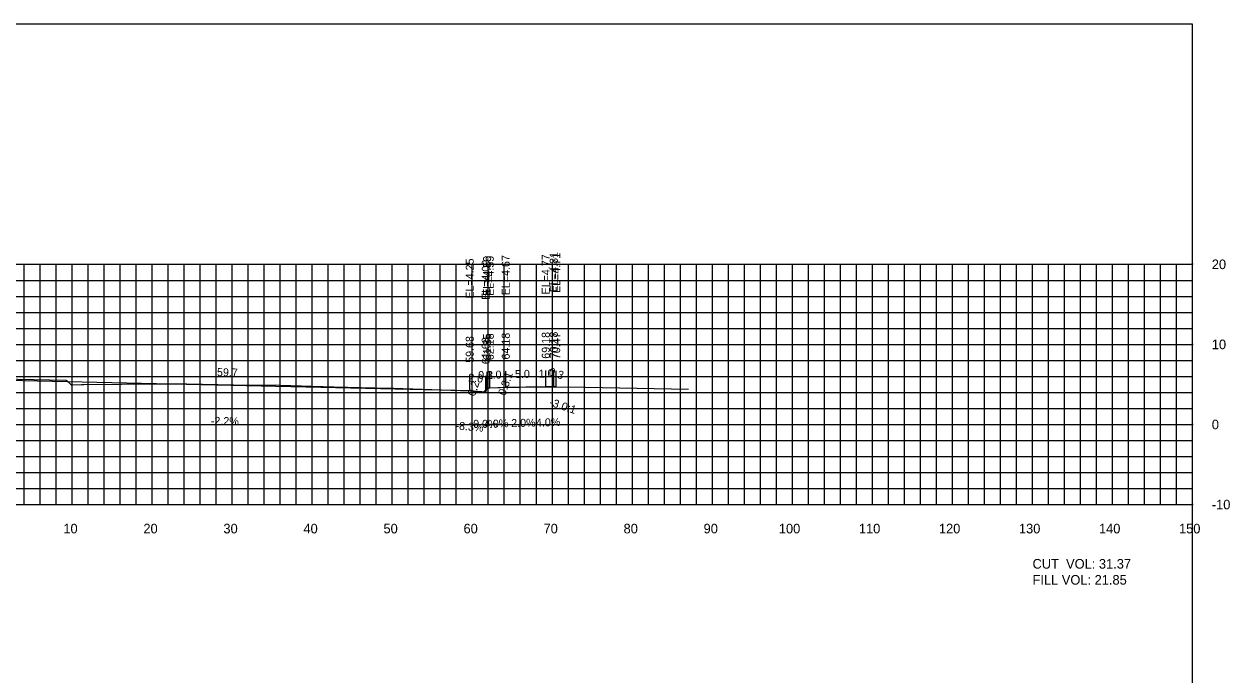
# Model space of a CAD drawing. Extents: x 1797419 to 1809236, y 248759 to 251512.
# Drawn here: x 1808755 to 1808905.7, y 250526 to 250607.3 of the extents above; entities that cross this region are included whole.
import ezdxf

# ---------------------------------------------------------------- set-up
doc = ezdxf.new("R2010")
doc.units = 0
for name, color, linetype in [('10', 7, 'Continuous'), ('3', 7, 'Continuous'), ('31', 7, 'Continuous'), ('4', 7, 'Continuous'), ('60', 7, 'Continuous'), ('ANNO-TXT', 7, 'Continuous'), ('CL-CNST', 7, 'Continuous'), ('Level 62', 7, 'Continuous'), ('M-ROADS', 7, 'Continuous')]:
    doc.layers.add(name, color=color, linetype=linetype)

msp = doc.modelspace()

# ---------------------------------------------------------------- linework, layer by layer
for p, q in [((1808810.68, 250561.51), (1808810.68, 250563.51)), ((1808812.85, 250561.84), (1808812.85, 250563.84)), ((1808813.18, 250561.84), (1808813.18, 250563.84)), ((1808815.18, 250561.92), (1808815.18, 250563.92)), ((1808820.18, 250562.02), (1808820.18, 250564.02)), ((1808821.18, 250562.06), (1808821.18, 250564.06)), ((1808821.48, 250561.96), (1808821.48, 250563.96)), ((1808812.68, 250561.34), (1808812.68, 250563.34))]:
    msp.add_line(p, q)
msp.add_lwpolyline([(1808601, 250417.26), (1808901, 250417.26), (1808901, 250607.26), (1808601, 250607.26)], close=True)
at = {"layer": '60'}
for p, q in [((1808901, 250547.26), (1808901, 250577.26)), ((1808901.06, 250577.26), (1808901, 250577.26)), ((1808901.06, 250567.26), (1808901, 250567.26)), ((1808901.06, 250557.26), (1808901, 250557.26)), ((1808601, 250547.26), (1808901, 250547.26)), ((1808761, 250547.2), (1808761, 250547.26)), ((1808771, 250547.2), (1808771, 250547.26)), ((1808781, 250547.2), (1808781, 250547.26)), ((1808791, 250547.2), (1808791, 250547.26)), ((1808801, 250547.2), (1808801, 250547.26)), ((1808811, 250547.2), (1808811, 250547.26)), ((1808821, 250547.2), (1808821, 250547.26)), ((1808831, 250547.2), (1808831, 250547.26)), ((1808841, 250547.2), (1808841, 250547.26)), ((1808851, 250547.2), (1808851, 250547.26)), ((1808861, 250547.2), (1808861, 250547.26)), ((1808871, 250547.2), (1808871, 250547.26)), ((1808881, 250547.2), (1808881, 250547.26)), ((1808891, 250547.2), (1808891, 250547.26)), ((1808901, 250547.2), (1808901, 250547.26)), ((1808901.06, 250547.26), (1808901, 250547.26))]:
    msp.add_line(p, q, dxfattribs=at)
at = {"layer": 'CL-CNST'}
msp.add_lwpolyline([(1808679.21, 250562.02), (1808679.22, 250562.03), (1808680.22, 250561.99), (1808685.22, 250561.89), (1808687.22, 250561.81), (1808687.55, 250561.81), (1808687.72, 250561.31), (1808689.72, 250561.47), (1808751, 250562.82), (1808810.68, 250561.51), (1808812.68, 250561.34), (1808812.85, 250561.84), (1808813.18, 250561.84), (1808815.18, 250561.92), (1808820.18, 250562.02), (1808821.18, 250562.06), (1808821.48, 250561.96)], dxfattribs=at)
at = {"layer": 'Level 62'}
for p, q in [((1808601, 250577.26), (1808901, 250577.26)), ((1808755, 250547.26), (1808755, 250577.26)), ((1808757, 250547.26), (1808757, 250577.26)), ((1808759, 250547.26), (1808759, 250577.26)), ((1808761, 250547.26), (1808761, 250577.26)), ((1808763, 250547.26), (1808763, 250577.26)), ((1808765, 250547.26), (1808765, 250577.26)), ((1808767, 250547.26), (1808767, 250577.26)), ((1808769, 250547.26), (1808769, 250577.26)), ((1808771, 250547.26), (1808771, 250577.26)), ((1808773, 250547.26), (1808773, 250577.26)), ((1808775, 250547.26), (1808775, 250577.26)), ((1808777, 250547.26), (1808777, 250577.26)), ((1808779, 250547.26), (1808779, 250577.26)), ((1808781, 250547.26), (1808781, 250577.26)), ((1808783, 250547.26), (1808783, 250577.26)), ((1808785, 250547.26), (1808785, 250577.26)), ((1808787, 250547.26), (1808787, 250577.26)), ((1808789, 250547.26), (1808789, 250577.26)), ((1808791, 250547.26), (1808791, 250577.26)), ((1808793, 250547.26), (1808793, 250577.26)), ((1808795, 250547.26), (1808795, 250577.26)), ((1808797, 250547.26), (1808797, 250577.26)), ((1808799, 250547.26), (1808799, 250577.26)), ((1808801, 250547.26), (1808801, 250577.26)), ((1808803, 250547.26), (1808803, 250577.26)), ((1808805, 250547.26), (1808805, 250577.26)), ((1808807, 250547.26), (1808807, 250577.26)), ((1808809, 250547.26), (1808809, 250577.26)), ((1808811, 250547.26), (1808811, 250577.26)), ((1808813, 250547.26), (1808813, 250577.26)), ((1808815, 250547.26), (1808815, 250577.26)), ((1808817, 250547.26), (1808817, 250577.26)), ((1808819, 250547.26), (1808819, 250577.26)), ((1808821, 250547.26), (1808821, 250577.26)), ((1808823, 250547.26), (1808823, 250577.26)), ((1808825, 250547.26), (1808825, 250577.26)), ((1808827, 250547.26), (1808827, 250577.26)), ((1808829, 250547.26), (1808829, 250577.26)), ((1808831, 250547.26), (1808831, 250577.26)), ((1808833, 250547.26), (1808833, 250577.26)), ((1808835, 250547.26), (1808835, 250577.26)), ((1808837, 250547.26), (1808837, 250577.26)), ((1808839, 250547.26), (1808839, 250577.26)), ((1808841, 250547.26), (1808841, 250577.26)), ((1808843, 250547.26), (1808843, 250577.26)), ((1808845, 250547.26), (1808845, 250577.26)), ((1808847, 250547.26), (1808847, 250577.26)), ((1808849, 250547.26), (1808849, 250577.26)), ((1808851, 250547.26), (1808851, 250577.26)), ((1808853, 250547.26), (1808853, 250577.26)), ((1808855, 250547.26), (1808855, 250577.26)), ((1808857, 250547.26), (1808857, 250577.26)), ((1808859, 250547.26), (1808859, 250577.26)), ((1808861, 250547.26), (1808861, 250577.26)), ((1808863, 250547.26), (1808863, 250577.26)), ((1808865, 250547.26), (1808865, 250577.26)), ((1808867, 250547.26), (1808867, 250577.26)), ((1808869, 250547.26), (1808869, 250577.26)), ((1808871, 250547.26), (1808871, 250577.26)), ((1808873, 250547.26), (1808873, 250577.26)), ((1808875, 250547.26), (1808875, 250577.26)), ((1808877, 250547.26), (1808877, 250577.26)), ((1808879, 250547.26), (1808879, 250577.26)), ((1808881, 250547.26), (1808881, 250577.26)), ((1808883, 250547.26), (1808883, 250577.26)), ((1808885, 250547.26), (1808885, 250577.26)), ((1808887, 250547.26), (1808887, 250577.26)), ((1808889, 250547.26), (1808889, 250577.26)), ((1808891, 250547.26), (1808891, 250577.26)), ((1808893, 250547.26), (1808893, 250577.26)), ((1808895, 250547.26), (1808895, 250577.26)), ((1808897, 250547.26), (1808897, 250577.26)), ((1808899, 250547.26), (1808899, 250577.26)), ((1808901, 250547.26), (1808901, 250577.26)), ((1808601, 250575.26), (1808901, 250575.26)), ((1808601, 250573.26), (1808901, 250573.26)), ((1808601, 250571.26), (1808901, 250571.26)), ((1808601, 250569.26), (1808901, 250569.26)), ((1808601, 250567.26), (1808901, 250567.26)), ((1808601, 250565.26), (1808901, 250565.26)), ((1808601, 250563.26), (1808901, 250563.26)), ((1808601, 250561.26), (1808901, 250561.26)), ((1808601, 250559.26), (1808901, 250559.26)), ((1808601, 250557.26), (1808901, 250557.26)), ((1808601, 250555.26), (1808901, 250555.26)), ((1808601, 250553.26), (1808901, 250553.26)), ((1808601, 250551.26), (1808901, 250551.26)), ((1808601, 250549.26), (1808901, 250549.26)), ((1808601, 250547.26), (1808901, 250547.26))]:
    msp.add_line(p, q, dxfattribs=at)
at = {"layer": 'M-ROADS'}
msp.add_lwpolyline([(1808752.13, 250562.97), (1808760.27, 250562.81), (1808760.38, 250562.71), (1808760.86, 250562.21), (1808762.17, 250562.24), (1808762.44, 250562.25), (1808771.86, 250562.34), (1808775.34, 250562.34), (1808781.16, 250562.23), (1808786.96, 250562.16), (1808793.75, 250561.97), (1808798.8, 250561.85), (1808801.21, 250561.78), (1808810.68, 250561.47), (1808812.31, 250561.29), (1808812.37, 250561.24), (1808812.57, 250561.47), (1808813.03, 250561.84), (1808813.07, 250561.85), (1808815.9, 250561.9), (1808816.89, 250561.92), (1808822.99, 250561.98), (1808835.87, 250561.73), (1808838.03, 250561.65)], dxfattribs=at)

# ---------------------------------------------------------------- texts
for s, rotation, p in [('0.3:1', 71.5647, (1808815.14, 250560.8)), ('-3.0:1', 341.5651, (1808820.54, 250559.64))]:
    msp.add_text(s, height=1, rotation=rotation).set_placement(p)
at = {"layer": '10'}
for s, p in [('10', (1808759.9, 250543.66)), ('20', (1808769.9, 250543.66)), ('30', (1808779.9, 250543.66)), ('40', (1808789.9, 250543.66)), ('50', (1808799.9, 250543.66)), ('60', (1808809.9, 250543.66)), ('70', (1808819.9, 250543.66)), ('80', (1808829.9, 250543.66)), ('90', (1808839.9, 250543.66)), ('100', (1808849.3, 250543.66)), ('110', (1808859.3, 250543.66)), ('120', (1808869.3, 250543.66)), ('130', (1808879.3, 250543.66)), ('140', (1808889.3, 250543.66)), ('150', (1808899.3, 250543.66))]:
    msp.add_text(s, height=1.2, dxfattribs=at).set_placement(p)
at = {"layer": '3'}
for s, p in [('EL=4.81', (1808821.68, 250573.78)), ('EL=4.71', (1808821.98, 250573.68)), ('EL=4.25', (1808811.18, 250572.97)), ('EL=4.09', (1808813.18, 250572.81)), ('EL=4.59', (1808813.35, 250573.31)), ('EL=4.59', (1808813.68, 250573.31)), ('EL=4.67', (1808815.68, 250573.39)), ('EL=4.77', (1808820.68, 250573.49)), ('59.68', (1808811.18, 250564.96)), ('61.68', (1808813.18, 250564.79)), ('61.85', (1808813.35, 250565.29)), ('62.18', (1808813.68, 250565.29)), ('64.18', (1808815.68, 250565.37)), ('69.18', (1808820.68, 250565.47)), ('70.18', (1808821.68, 250565.51)), ('70.47', (1808821.98, 250565.41))]:
    msp.add_text(s, height=1, rotation=90, dxfattribs=at).set_placement(p)
at = {"layer": '31'}
for s, p in [('20', (1808903.4, 250576.66)), ('10', (1808903.4, 250566.66)), ('0', (1808903.4, 250556.66)), ('-10', (1808903.4, 250546.66))]:
    msp.add_text(s, height=1.2, dxfattribs=at).set_placement(p)
at = {"layer": '4'}
for s, rotation, p in [('59.7', 358.7397, (1808779.09, 250563.3)), ('2.0', 355.2364, (1808810.46, 250562.63)), ('2.0', 2.2906, (1808812.81, 250562.93)), ('5.0', 1.1458, (1808816.34, 250563.05)), ('1.0', 2.2906, (1808819.31, 250563.09)), ('0.3', 341.5651, (1808820.46, 250563.46)), ('0.2', 71.5647, (1808811.32, 250560.72)), ('-2.2%', 358.7397, (1808778.32, 250557.22)), ('-8.3%', 355.2364, (1808808.87, 250556.64)), ('4.0%', 2.2906, (1808812.47, 250556.81)), ('2.0%', 1.1458, (1808815.87, 250556.93)), ('4.0%', 2.2906, (1808818.97, 250556.97))]:
    msp.add_text(s, height=1, rotation=rotation, dxfattribs=at).set_placement(p)
for s, p in [('0.3', (1808811.73, 250562.94)), ('0.0%', (1808811.1, 250556.84))]:
    msp.add_text(s, height=1, dxfattribs=at).set_placement(p)
at = {"layer": 'ANNO-TXT'}
for s, p in [('CUT  VOL: 31.37', (1808881, 250539.26)), ('FILL VOL: 21.85', (1808881, 250537.26))]:
    msp.add_text(s, height=1.2, dxfattribs=at).set_placement(p)

doc.saveas('drawing.dxf')
